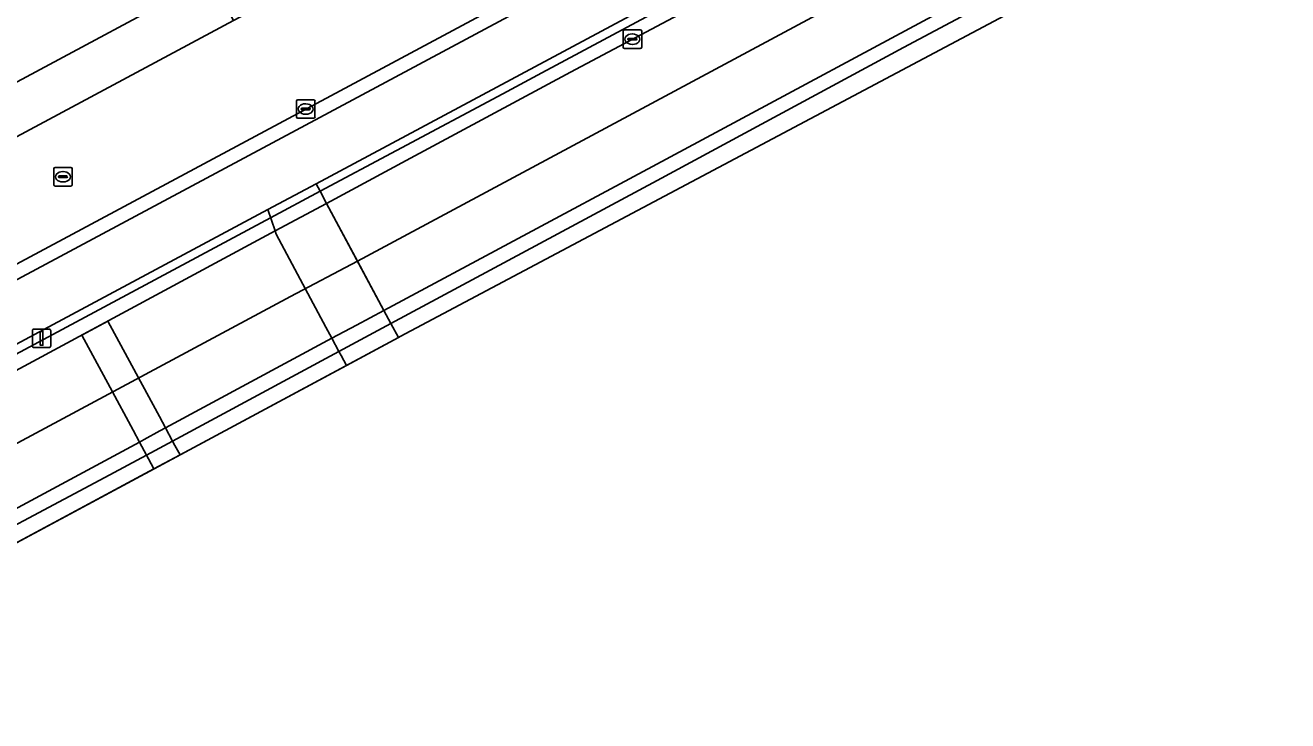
# Model space of a CAD drawing. Extents: x 158793 to 159888, y 384317 to 385256.
# Drawn here: x 159597.2 to 159665.2, y 384368 to 384405.5 of the extents above; entities that cross this region are included whole.
import ezdxf

# ---------------------------------------------------------------- set-up
doc = ezdxf.new("R2010")
doc.units = 0
for name, color, linetype in [('IMGEO_Berm_gesloten', 7, 'Continuous'), ('IMGEO_Berm_open', 7, 'Continuous'), ('IMGEO_Dek', 7, 'Continuous'), ('IMGEO_Fietspad_gesloten', 7, 'Continuous'), ('IMGEO_Kolk', 7, 'Continuous'), ('IMGEO_Lichtmast', 7, 'Continuous'), ('IMGEO_Pijler', 7, 'Continuous'), ('IMGEO_Rijbaan_lokaal_gesloten', 7, 'Continuous'), ('IMGEO_Rijbaan_regionaal_gesloten', 7, 'Continuous'), ('IMGEO_Rioolput', 7, 'Continuous'), ('IMGEO_Verkeerseiland_open', 7, 'Continuous'), ('IMGEO_Voetpad_open', 7, 'Continuous')]:
    doc.layers.add(name, color=color, linetype=linetype)

msp = doc.modelspace()

# ---------------------------------------------------------------- linework, layer by layer
at = {"layer": 'IMGEO_Berm_gesloten'}
msp.add_lwpolyline([(159667.67, 384417.548), (159650.153, 384408.169), (159630.958, 384397.851), (159616.488, 384390.102), (159616.87, 384389.389), (159631.206, 384397.094), (159644.473, 384404.254), (159661.921, 384413.563), (159679.569, 384423.013)], dxfattribs=at)
at = {"layer": 'IMGEO_Berm_open'}
for points in [[(159642.609, 384412.337), (159654.268, 384418.57), (159664.238, 384423.844), (159672.561, 384428.328), (159683.971, 384434.448), (159692.958, 384439.23), (159693.288, 384438.625), (159701.548, 384443.077), (159705.803, 384445.325), (159705.22, 384446.356), (159692.734, 384439.673), (159612.839, 384396.912), (159613.053, 384396.512), (159617.171, 384398.703), (159622.895, 384401.766), (159624.993, 384402.897)], [(159656.81, 384419.099), (159673.007, 384427.734), (159687.108, 384435.294), (159693.288, 384438.625), (159692.958, 384439.23), (159683.971, 384434.448), (159672.561, 384428.328), (159664.238, 384423.844), (159654.268, 384418.57), (159642.609, 384412.337), (159624.993, 384402.897), (159622.895, 384401.766), (159617.171, 384398.703), (159613.053, 384396.512), (159613.401, 384395.863), (159613.635, 384395.988), (159617.694, 384398.165), (159626.551, 384402.935), (159637.604, 384408.821), (159647.237, 384413.981)]]:
    msp.add_lwpolyline(points, close=True, dxfattribs=at)
for points in [[(159595.509, 384386.233), (159609.71, 384393.884), (159610.63, 384394.377), (159613.401, 384395.863), (159613.053, 384396.512), (159610.395, 384395.087), (159563.216, 384369.799)], [(159592.424, 384376.287), (159601.465, 384381.096), (159603.705, 384382.303), (159605.114, 384383.061), (159614.074, 384387.886), (159616.87, 384389.389), (159616.488, 384390.102), (159615.01, 384389.31), (159613.692, 384388.599), (159604.733, 384383.77), (159604.427, 384383.605), (159603.591, 384383.154), (159603.324, 384383.011), (159595.378, 384378.727)]]:
    msp.add_lwpolyline(points, dxfattribs=at)
at = {"layer": 'IMGEO_Dek'}
msp.add_lwpolyline([(159488.508, 384319.441), (159617.271, 384388.641), (159616.87, 384389.389), (159616.488, 384390.102), (159613.401, 384395.863), (159613.053, 384396.512), (159610.395, 384395.087), (159563.216, 384369.799), (159561.835, 384369.06), (159550.338, 384362.897), (159549.574, 384362.488), (159548.537, 384361.932), (159539.445, 384357.059), (159537.377, 384355.95), (159536.444, 384355.45), (159499.781, 384335.799), (159499.44, 384335.616), (159497.35, 384334.496), (159496.454, 384334.016), (159493.575, 384332.472), (159487.092, 384328.997), (159485.675, 384328.238), (159484.262, 384327.473)], close=True, dxfattribs=at)
at = {"layer": 'IMGEO_Fietspad_gesloten'}
for points in [[(159707.394, 384451.026), (159691.341, 384442.43), (159554.532, 384369.175), (159553.562, 384368.656), (159553.639, 384368.525), (159551.212, 384367.259)], [(159548.945, 384362.714), (159562.5, 384369.97), (159562.977, 384370.225), (159610.25, 384395.526), (159612.839, 384396.912), (159692.734, 384439.673)]]:
    msp.add_lwpolyline(points, dxfattribs=at)
at = {"layer": 'IMGEO_Kolk'}
for p, q in [((159629.375, 384404.28), (159629.375, 384405.132)), ((159629.45, 384405.206), (159630.302, 384405.206)), ((159629.634, 384404.7), (159629.634, 384404.712)), ((159630.072, 384404.663), (159629.674, 384404.663)), ((159629.677, 384404.749), (159630.075, 384404.749)), ((159629.863, 384404.986), (159629.888, 384404.986)), ((159630.118, 384404.712), (159630.118, 384404.7)), ((159630.376, 384405.132), (159630.376, 384404.28)), ((159630.302, 384404.206), (159629.45, 384404.206)), ((159629.886, 384404.426), (159629.861, 384404.426)), ((159611.782, 384400.519), (159611.782, 384401.371)), ((159611.857, 384401.445), (159612.709, 384401.445)), ((159612.783, 384401.371), (159612.783, 384400.519)), ((159612.041, 384400.939), (159612.041, 384400.951)), ((159612.479, 384400.902), (159612.081, 384400.902)), ((159612.084, 384400.988), (159612.482, 384400.988)), ((159612.293, 384400.665), (159612.268, 384400.665)), ((159612.27, 384401.225), (159612.295, 384401.225)), ((159612.525, 384400.951), (159612.525, 384400.939)), ((159612.709, 384400.445), (159611.857, 384400.445))]:
    msp.add_line(p, q, dxfattribs=at)
for points in [[(159629.375, 384404.28), (159629.375, 384405.132)], [(159629.45, 384405.206), (159630.302, 384405.206)], [(159630.376, 384405.132), (159630.376, 384404.28)], [(159630.302, 384404.206), (159629.45, 384404.206)], [(159611.782, 384400.519), (159611.782, 384401.371)], [(159611.857, 384401.445), (159612.709, 384401.445)], [(159612.783, 384401.371), (159612.783, 384400.519)], [(159612.709, 384400.445), (159611.857, 384400.445)]]:
    msp.add_lwpolyline(points, dxfattribs=at)
for centre, radius, start, end in [((159629.452, 384405.13), 0.0765, 91.55205, 178.44795), ((159629.452, 384405.13), 0.0765, 91.55205, 178.44795), ((159629.674, 384404.709), 0.0403, 85.87752, 175.75265), ((159629.671, 384404.699), 0.0366, 178.93798, 274.71019), ((159630.075, 384404.706), 0.043, 264.86636, 352.45326), ((159630.079, 384404.711), 0.0386, 1.73085, 96.63898), ((159630.3, 384405.13), 0.0765, 1.55205, 88.44795), ((159630.3, 384405.13), 0.0765, 1.55205, 88.44795), ((159629.452, 384404.282), 0.0765, 181.55205, 268.44795), ((159629.452, 384404.282), 0.0765, 181.55205, 268.44795), ((159630.3, 384404.282), 0.0765, 271.55205, 358.44795), ((159630.3, 384404.282), 0.0765, 271.55205, 358.44795), ((159611.859, 384401.369), 0.0765, 91.55205, 178.44795), ((159611.859, 384401.369), 0.0765, 91.55205, 178.44795), ((159612.707, 384401.369), 0.0765, 1.55205, 88.44795), ((159612.707, 384401.369), 0.0765, 1.55205, 88.44795), ((159612.081, 384400.948), 0.0403, 85.87752, 175.75265), ((159612.078, 384400.938), 0.0366, 178.93798, 274.71019), ((159612.482, 384400.945), 0.043, 264.86636, 352.45326), ((159612.486, 384400.95), 0.0386, 1.73085, 96.63898), ((159611.859, 384400.521), 0.0765, 181.55205, 268.44795), ((159611.859, 384400.521), 0.0765, 181.55205, 268.44795), ((159612.707, 384400.521), 0.0765, 271.55205, 358.44795), ((159612.707, 384400.521), 0.0765, 271.55205, 358.44795)]:
    msp.add_arc(centre, radius, start, end, dxfattribs=at)
for centre, major_axis, ratio, start_param, end_param in [((159629.862, 384404.706), (-0.387, 0.002), 0.722429, 4.712389, 7.853982), ((159629.887, 384404.706), (-0.39, 0.002), 0.717154, 1.570796, 4.712389), ((159612.269, 384400.945), (-0.387, 0.002), 0.722429, 4.712389, 7.853982), ((159612.294, 384400.945), (-0.39, 0.002), 0.717154, 1.570796, 4.712389)]:
    msp.add_ellipse(centre, major_axis=major_axis, ratio=ratio, start_param=start_param, end_param=end_param, dxfattribs=at)
at = {"layer": 'IMGEO_Lichtmast'}
for p, q in [((159597.663, 384389.095), (159598.453, 384389.095)), ((159598.453, 384389.095), (159597.663, 384389.095)), ((159597.563, 384388.195), (159597.563, 384388.995)), ((159597.563, 384388.995), (159597.563, 384388.195)), ((159598.553, 384388.995), (159598.553, 384388.195)), ((159598.553, 384388.195), (159598.553, 384388.995)), ((159598.453, 384388.095), (159597.663, 384388.095)), ((159597.663, 384388.095), (159598.453, 384388.095))]:
    msp.add_line(p, q, dxfattribs=at)
msp.add_lwpolyline([(159597.983, 384388.97), (159598.133, 384388.97), (159598.133, 384388.22), (159597.983, 384388.22), (159597.983, 384388.97)], dxfattribs=at)
for centre, start, end in [((159597.663, 384388.995), 90, 180), ((159597.663, 384388.995), 90, 180), ((159598.453, 384388.995), 0, 90), ((159598.453, 384388.995), 360, 90), ((159597.663, 384388.195), 180, 270), ((159597.663, 384388.195), 180, 270), ((159598.453, 384388.195), 270, 0), ((159598.453, 384388.195), 270, 0)]:
    msp.add_arc(centre, 0.1, start, end, dxfattribs=at)
at = {"layer": 'IMGEO_Pijler'}
msp.add_lwpolyline([(159614.479, 384387.14), (159617.271, 384388.641), (159616.87, 384389.389), (159616.488, 384390.102), (159615.068, 384392.753), (159613.401, 384395.863), (159613.053, 384396.512), (159612.839, 384396.912), (159610.25, 384395.526), (159610.63, 384394.377), (159610.685, 384394.209), (159612.135, 384391.503), (159613.368, 384389.203), (159613.692, 384388.599), (159614.074, 384387.886), (159614.195, 384387.661), (159614.479, 384387.14)], dxfattribs=at)
msp.add_lwpolyline([(159604.103, 384381.564), (159605.513, 384382.322), (159605.239, 384382.83), (159605.114, 384383.061), (159604.733, 384383.77), (159604.405, 384384.378), (159603.156, 384386.696), (159601.635, 384389.521), (159600.226, 384388.762), (159601.746, 384385.941), (159602.983, 384383.644), (159603.324, 384383.011), (159603.705, 384382.303), (159603.815, 384382.099)], close=True, dxfattribs=at)
at = {"layer": 'IMGEO_Rijbaan_lokaal_gesloten'}
msp.add_lwpolyline([(159691, 384443.105), (159706.671, 384451.498), (159703.8, 384456.78), (159699.775, 384454.613), (159693.473, 384451.244), (159688.29, 384448.468), (159683.468, 384445.886), (159667.341, 384437.251), (159663.602, 384435.266), (159656.463, 384431.445), (159640.576, 384422.941), (159639.863, 384422.559), (159627.52, 384415.953), (159609.483, 384406.293), (159608.385, 384405.705), (159578.043, 384389.447), (159576.947, 384388.86), (159572.485, 384386.47), (159563.362, 384381.583), (159561.547, 384380.611), (159552.342, 384375.685), (159550.262, 384374.58), (159553.184, 384369.293)], close=True, dxfattribs=at)
msp.add_lwpolyline([(159596.803, 384442.729), (159588.06, 384397.767), (159606.423, 384407.612)], dxfattribs=at)
at = {"layer": 'IMGEO_Rijbaan_regionaal_gesloten'}
msp.add_lwpolyline([(159617.271, 384388.641), (159617.372, 384388.695), (159756.881, 384462.779), (159884.047, 384528.944), (159883.694, 384529.35), (159881.307, 384528.22), (159875.887, 384525.604), (159825.453, 384500), (159812.356, 384493.351), (159791.799, 384482.795), (159777.564, 384475.395), (159744.535, 384457.751), (159731.675, 384450.855), (159717.186, 384443.101), (159697.88, 384432.802), (159696.562, 384432.097), (159679.569, 384423.013), (159661.921, 384413.563), (159644.473, 384404.254), (159631.206, 384397.094), (159616.87, 384389.389)], close=True, dxfattribs=at)
for points in [[(159673.007, 384427.734), (159656.81, 384419.099), (159647.237, 384413.981), (159637.604, 384408.821), (159626.551, 384402.935), (159617.694, 384398.165), (159613.635, 384395.988), (159613.401, 384395.863), (159615.068, 384392.753), (159645.738, 384409.21), (159694.585, 384435.384)], [(159694.585, 384435.384), (159645.738, 384409.21), (159615.068, 384392.753), (159616.488, 384390.102), (159630.958, 384397.851), (159650.153, 384408.169), (159667.67, 384417.548)], [(159509.363, 384336.06), (159611.462, 384390.851), (159615.068, 384392.752), (159613.401, 384395.863), (159610.63, 384394.377), (159609.71, 384393.884), (159595.509, 384386.233)], [(159595.378, 384378.727), (159603.324, 384383.011), (159603.591, 384383.154), (159604.427, 384383.605), (159604.733, 384383.77), (159613.692, 384388.599), (159615.01, 384389.31), (159616.488, 384390.102), (159615.068, 384392.752), (159611.462, 384390.851), (159509.363, 384336.06)], [(159488.508, 384319.441), (159617.271, 384388.641), (159616.87, 384389.389), (159614.074, 384387.886), (159605.114, 384383.061), (159603.705, 384382.303), (159601.465, 384381.096), (159592.424, 384376.287)]]:
    msp.add_lwpolyline(points, dxfattribs=at)
at = {"layer": 'IMGEO_Rioolput'}
for p, q in [((159598.71, 384396.869), (159598.71, 384397.721)), ((159598.785, 384397.795), (159599.637, 384397.795)), ((159598.969, 384397.289), (159598.969, 384397.301)), ((159599.407, 384397.252), (159599.009, 384397.252)), ((159599.012, 384397.338), (159599.41, 384397.338)), ((159599.198, 384397.575), (159599.223, 384397.575)), ((159599.453, 384397.301), (159599.453, 384397.289)), ((159599.711, 384397.721), (159599.711, 384396.869)), ((159599.637, 384396.795), (159598.785, 384396.795)), ((159599.221, 384397.015), (159599.196, 384397.015))]:
    msp.add_line(p, q, dxfattribs=at)
for points in [[(159598.71, 384396.869), (159598.71, 384397.721)], [(159598.785, 384397.795), (159599.637, 384397.795)], [(159599.711, 384397.721), (159599.711, 384396.869)], [(159599.637, 384396.795), (159598.785, 384396.795)]]:
    msp.add_lwpolyline(points, dxfattribs=at)
for centre, radius, start, end in [((159598.787, 384397.719), 0.0765, 91.55205, 178.44795), ((159598.787, 384397.719), 0.0765, 91.55205, 178.44795), ((159599.009, 384397.298), 0.0403, 85.87752, 175.75265), ((159599.006, 384397.288), 0.0366, 178.93798, 274.71019), ((159599.41, 384397.295), 0.043, 264.86636, 352.45326), ((159599.414, 384397.3), 0.0386, 1.73085, 96.63898), ((159599.635, 384397.719), 0.0765, 1.55205, 88.44795), ((159599.635, 384397.719), 0.0765, 1.55205, 88.44795), ((159598.787, 384396.871), 0.0765, 181.55205, 268.44795), ((159598.787, 384396.871), 0.0765, 181.55205, 268.44795), ((159599.635, 384396.871), 0.0765, 271.55205, 358.44795), ((159599.635, 384396.871), 0.0765, 271.55205, 358.44795)]:
    msp.add_arc(centre, radius, start, end, dxfattribs=at)
for centre, major_axis, ratio, start_param, end_param in [((159599.197, 384397.295), (-0.387, 0.002), 0.722429, 4.712389, 7.853982), ((159599.222, 384397.295), (-0.39, 0.002), 0.717154, 1.570796, 4.712389)]:
    msp.add_ellipse(centre, major_axis=major_axis, ratio=ratio, start_param=start_param, end_param=end_param, dxfattribs=at)
at = {"layer": 'IMGEO_Verkeerseiland_open'}
msp.add_lwpolyline([(159708.918, 384452.702), (159706.671, 384451.498), (159691, 384443.105), (159553.184, 384369.293), (159553.562, 384368.656), (159554.532, 384369.175), (159691.341, 384442.43)], dxfattribs=at)
at = {"layer": 'IMGEO_Voetpad_open'}
msp.add_lwpolyline([(159608.385, 384405.705), (159607.186, 384408.02), (159606.423, 384407.612), (159588.06, 384397.767), (159585.196, 384396.234), (159578.389, 384392.591), (159576.831, 384391.757), (159578.043, 384389.447)], close=True, dxfattribs=at)
msp.add_lwpolyline([(159592.84, 384375.511), (159604.103, 384381.564), (159603.815, 384382.099), (159603.705, 384382.303), (159603.324, 384383.011), (159602.983, 384383.644), (159601.746, 384385.941), (159600.226, 384388.762), (159601.635, 384389.521), (159603.156, 384386.696), (159604.405, 384384.378), (159604.733, 384383.77), (159605.114, 384383.061), (159605.239, 384382.83), (159605.513, 384382.322), (159614.479, 384387.14), (159614.195, 384387.661), (159614.074, 384387.886), (159613.692, 384388.599), (159613.368, 384389.203), (159612.135, 384391.503), (159610.685, 384394.209), (159610.63, 384394.377), (159610.25, 384395.526), (159562.977, 384370.225)], dxfattribs=at)

doc.saveas('drawing.dxf')
